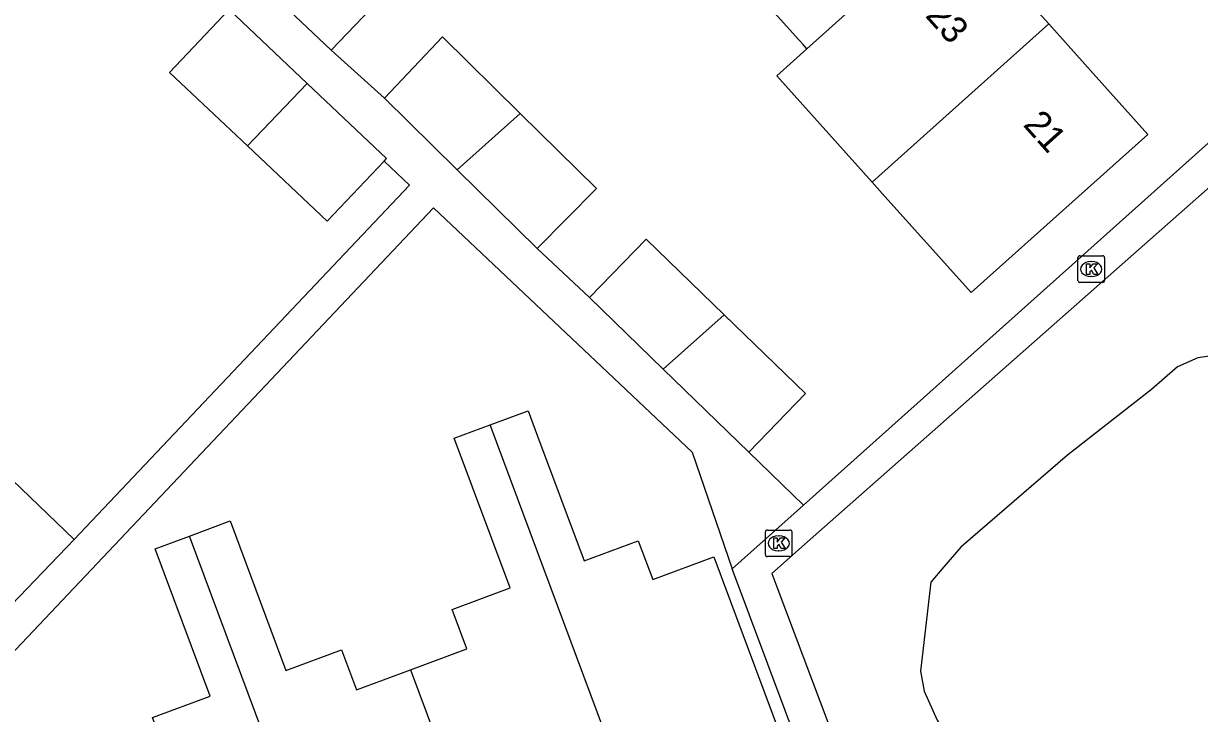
# Model space of a CAD drawing. Extents: x 158474 to 159560, y 388525 to 389605.
# Drawn here: x 159097.68 to 159141.84, y 388808.02 to 388833.95 of the extents above; entities that cross this region are included whole.
import ezdxf

# ---------------------------------------------------------------- set-up
doc = ezdxf.new("R2010")
doc.units = 0
for name, color, linetype in [('IMGEO_Groenvoorziening', 7, 'Continuous'), ('IMGEO_Kolk', 7, 'Continuous'), ('IMGEO_Pand', 7, 'Continuous'), ('IMGEO_Pand_nummerreeks', 7, 'Continuous'), ('IMGEO_Voetpad_open', 7, 'Continuous')]:
    doc.layers.add(name, color=color, linetype=linetype)

msp = doc.modelspace()

# ---------------------------------------------------------------- linework, layer by layer
at = {"layer": 'IMGEO_Groenvoorziening'}
msp.add_lwpolyline([(159144.572, 388821.962), (159143.516, 388821.643), (159141.775, 388821.388), (159141.021, 388821.055), (159140.04, 388820.199), (159136.889, 388817.735), (159132.882, 388814.28), (159132.239, 388813.532), (159131.752, 388812.964), (159131.362, 388809.611), (159131.509, 388808.862), (159131.991, 388807.769), (159132.591, 388806.733), (159133.727, 388804.769)], dxfattribs=at)
at = {"layer": 'IMGEO_Kolk'}
for p, q in [((159137.278, 388824.299), (159137.278, 388825.151)), ((159137.353, 388825.225), (159138.205, 388825.225)), ((159138.279, 388825.151), (159138.279, 388824.299)), ((159137.766, 388825.005), (159137.791, 388825.005)), ((159138.205, 388824.225), (159137.353, 388824.225)), ((159137.789, 388824.445), (159137.764, 388824.445)), ((159125.614, 388814.919), (159126.466, 388814.919)), ((159125.539, 388813.993), (159125.539, 388814.845)), ((159126.027, 388814.699), (159126.052, 388814.699)), ((159126.54, 388814.845), (159126.54, 388813.993)), ((159126.05, 388814.139), (159126.025, 388814.139)), ((159126.466, 388813.919), (159125.614, 388813.919))]:
    msp.add_line(p, q, dxfattribs=at)
for points in [[(159137.278, 388824.299), (159137.278, 388825.151)], [(159137.353, 388825.225), (159138.205, 388825.225)], [(159138.279, 388825.151), (159138.279, 388824.299)], [(159137.599, 388824.925), (159137.722, 388824.925), (159137.722, 388824.774), (159137.852, 388824.925), (159138.016, 388824.925), (159137.87, 388824.774), (159138.023, 388824.525), (159137.871, 388824.525), (159137.786, 388824.689), (159137.722, 388824.622), (159137.722, 388824.525), (159137.599, 388824.525), (159137.599, 388824.925)], [(159138.205, 388824.225), (159137.353, 388824.225)], [(159125.614, 388814.919), (159126.466, 388814.919)], [(159125.539, 388813.993), (159125.539, 388814.845)], [(159125.86, 388814.619), (159125.983, 388814.619), (159125.983, 388814.468), (159126.113, 388814.619), (159126.277, 388814.619), (159126.131, 388814.468), (159126.284, 388814.219), (159126.132, 388814.219), (159126.047, 388814.383), (159125.983, 388814.316), (159125.983, 388814.219), (159125.86, 388814.219), (159125.86, 388814.619)], [(159126.54, 388814.845), (159126.54, 388813.993)], [(159126.466, 388813.919), (159125.614, 388813.919)]]:
    msp.add_lwpolyline(points, dxfattribs=at)
for centre, start, end in [((159137.355, 388825.149), 91.552, 178.448), ((159137.355, 388825.149), 91.552, 178.448), ((159138.203, 388825.149), 1.552, 88.448), ((159138.203, 388825.149), 1.552, 88.448), ((159137.355, 388824.301), 181.552, 268.448), ((159137.355, 388824.301), 181.552, 268.448), ((159138.203, 388824.301), 271.552, 358.448), ((159138.203, 388824.301), 271.552, 358.448), ((159125.616, 388814.843), 91.552, 178.448), ((159125.616, 388814.843), 91.552, 178.448), ((159126.464, 388814.843), 1.552, 88.448), ((159126.464, 388814.843), 1.552, 88.448), ((159125.616, 388813.995), 181.552, 268.448), ((159125.616, 388813.995), 181.552, 268.448), ((159126.464, 388813.995), 271.552, 358.448), ((159126.464, 388813.995), 271.552, 358.448)]:
    msp.add_arc(centre, 0.0765, start, end, dxfattribs=at)
for centre, major_axis, ratio, start_param, end_param in [((159137.765, 388824.725), (-0.387, 0.002), 0.722429, 4.712389, 7.853982), ((159137.79, 388824.725), (-0.39, 0.002), 0.717154, 1.570796, 4.712389), ((159126.026, 388814.419), (-0.387, 0.002), 0.722429, 4.712389, 7.853982), ((159126.051, 388814.419), (-0.39, 0.002), 0.717154, 1.570796, 4.712389)]:
    msp.add_ellipse(centre, major_axis=major_axis, ratio=ratio, start_param=start_param, end_param=end_param, dxfattribs=at)
at = {"layer": 'IMGEO_Pand'}
for points in [[(159109.241, 388832.951), (159111.322, 388835.141), (159108.411, 388838.012)], [(159127.097, 388833.004), (159132.598, 388837.935)], [(159132.598, 388837.935), (159132.71, 388837.81), (159133.13, 388837.342), (159134.444, 388835.875), (159136.181, 388833.936)], [(159127.097, 388833.004), (159126.954, 388833.163), (159126.791, 388833.344), (159123.513, 388837.003)], [(159106.097, 388835.939), (159109.241, 388832.951)], [(159106.088, 388829.354), (159103.169, 388832.113), (159105.403, 388834.476)], [(159108.339, 388831.701), (159105.403, 388834.476)], [(159136.181, 388833.936), (159137.848, 388832.077), (159139.903, 388829.783), (159133.269, 388823.839), (159129.932, 388827.562), (159129.548, 388827.99)], [(159136.181, 388833.936), (159129.548, 388827.99)], [(159116.338, 388830.573), (159113.416, 388833.452), (159111.232, 388831.154)], [(159129.548, 388827.99), (159125.965, 388831.989), (159127.097, 388833.004)], [(159108.339, 388831.701), (159106.088, 388829.354)], [(159111.226, 388828.786), (159111.319, 388828.884), (159108.339, 388831.701)], [(159111.232, 388831.154), (159113.972, 388828.452)], [(159113.972, 388828.452), (159116.338, 388830.573)], [(159116.968, 388825.5), (159119.194, 388827.758), (159116.338, 388830.573)], [(159106.088, 388829.354), (159109.085, 388826.521), (159111.226, 388828.786)], [(159113.972, 388828.452), (159116.968, 388825.5)], [(159118.935, 388823.651), (159121.069, 388825.85), (159123.994, 388823.011)], [(159121.707, 388820.961), (159118.935, 388823.651)], [(159121.707, 388820.961), (159123.994, 388823.011)], [(159123.994, 388823.011), (159127.051, 388820.045), (159124.917, 388817.846)], [(159124.917, 388817.846), (159121.707, 388820.961)], [(159115.207, 388818.872), (159116.632, 388819.403), (159116.989, 388818.446), (159118.734, 388813.76), (159120.766, 388814.517), (159121.309, 388813.059), (159123.61, 388813.917), (159126.776, 388805.42), (159121.02, 388803.275)], [(159112.211, 388809.668), (159114.331, 388810.458), (159113.78, 388811.936), (159115.952, 388812.746), (159113.857, 388818.369), (159115.207, 388818.872)], [(159121.02, 388803.275), (159115.207, 388818.872)], [(159095.589, 388818.4), (159099.59, 388814.565)], [(159103.913, 388814.691), (159105.441, 388815.26), (159107.533, 388809.645), (159109.621, 388810.422), (159110.183, 388808.913), (159112.211, 388809.668)], [(159099.59, 388814.565), (159096.945, 388811.806), (159093.485, 388808.196)], [(159109.735, 388799.071), (159103.981, 388796.927), (159100.801, 388805.46), (159103.106, 388806.319), (159102.529, 388807.87), (159104.694, 388808.677), (159102.631, 388814.213), (159103.913, 388814.691)], [(159109.735, 388799.071), (159103.913, 388814.691)], [(159112.211, 388809.668), (159115.377, 388801.173)]]:
    msp.add_lwpolyline(points, dxfattribs=at)
at = {"layer": 'IMGEO_Voetpad_open'}
for points in [[(159145.569, 388834.47), (159146.543, 388833.376), (159126.969, 388815.855)], [(159111.232, 388831.154), (159109.241, 388832.951)], [(159147.354, 388832.34), (159127.123, 388814.469), (159125.785, 388813.287), (159125.976, 388812.78), (159129.552, 388803.274)], [(159099.59, 388814.565), (159112.182, 388827.882), (159111.226, 388828.786)], [(159093.025, 388805.817), (159113.083, 388827.03), (159122.795, 388817.848), (159124.297, 388813.463)], [(159118.935, 388823.651), (159116.968, 388825.5)], [(159126.969, 388815.855), (159124.917, 388817.846)], [(159124.297, 388813.463), (159126.969, 388815.855)], [(159128.275, 388802.808), (159124.297, 388813.463)]]:
    msp.add_lwpolyline(points, dxfattribs=at)

# ---------------------------------------------------------------- texts
at = {"layer": 'IMGEO_Pand_nummerreeks'}
for s, rotation, p in [('23', 311.8658, (159131.514, 388834.23)), ('21', 311.8635, (159135.186, 388830.132))]:
    msp.add_text(s, height=1, rotation=rotation, dxfattribs=at).set_placement(p)

doc.saveas('drawing.dxf')
